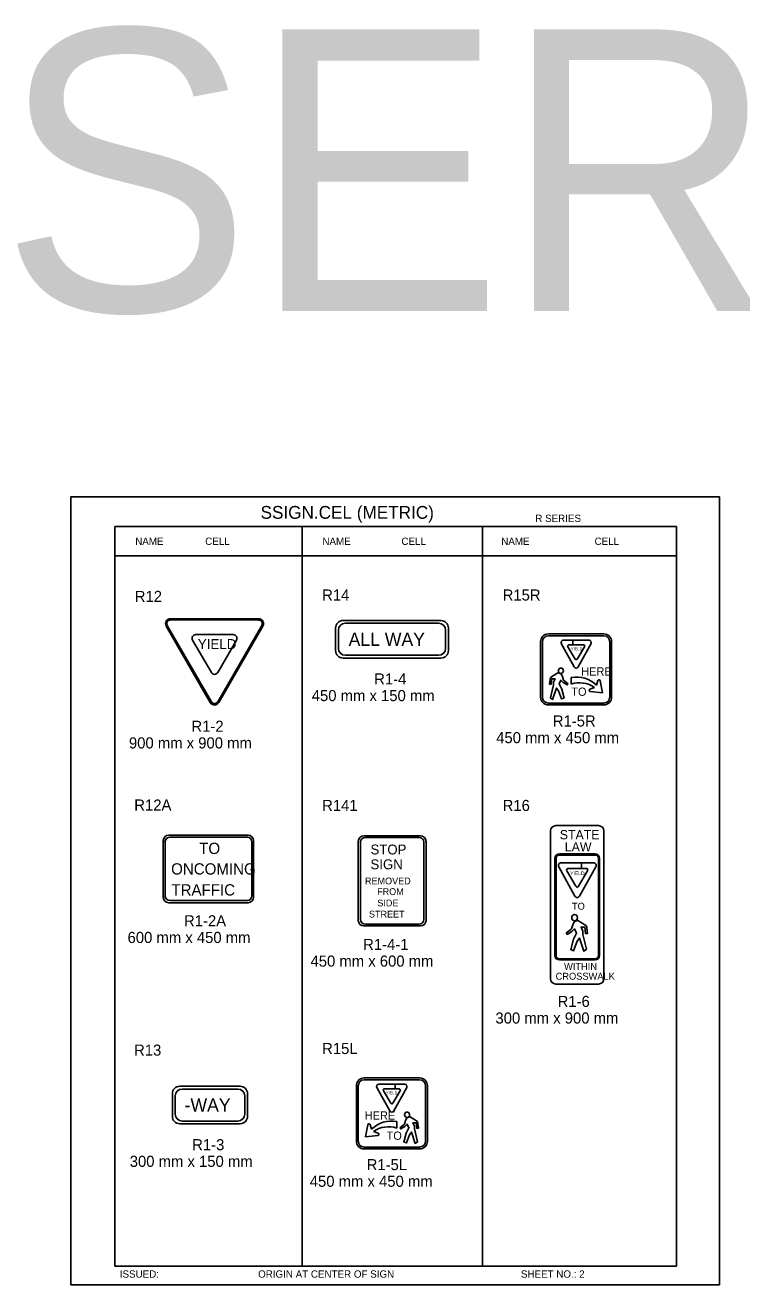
# Model space of a CAD drawing. Extents: x -12 to 6962, y -3756 to 679.
# Drawn here: x 181.8 to 375.4, y 225.3 to 565.9 of the extents above; entities that cross this region are included whole.
import ezdxf

# ---------------------------------------------------------------- set-up
doc = ezdxf.new("R2010")
doc.units = 0
for name, color, linetype in [('Level 1', 7, 'Continuous'), ('Level 2', 7, 'Continuous'), ('Level 3', 7, 'Continuous'), ('Level 63', 7, 'Continuous')]:
    doc.layers.add(name, color=color, linetype=linetype)

msp = doc.modelspace()

# ---------------------------------------------------------------- linework, layer by layer
at = {"layer": 'Level 1'}
for p, q in [((357.75, 430.35), (205.99, 430.35)), ((205.99, 430.35), (205.99, 230.35)), ((256.58, 430.35), (256.58, 230.35)), ((305.36, 430.35), (305.36, 230.35)), ((357.75, 430.35), (357.75, 230.35)), ((357.75, 422.43), (205.99, 422.43)), ((232.08, 382.99), (220.17, 403.61)), ((221.03, 405.09), (244.84, 405.09)), ((245.69, 403.61), (233.79, 382.99)), ((266.41, 397.43), (266.41, 402.32)), ((268.29, 404.2), (293.5, 404.2)), ((295.38, 402.32), (295.38, 397.43)), ((232.08, 390.89), (227.01, 399.66)), ((227.87, 401.14), (237.99, 401.14)), ((238.85, 399.66), (233.79, 390.89)), ((280.9, 399.87), (280.9, 399.87)), ((321.55, 384.22), (321.55, 399.22)), ((323.15, 400.82), (338.15, 400.82)), ((326.66, 398.71), (330.15, 392.41)), ((329.75, 399.62), (327.2, 399.62)), ((329.75, 399.62), (329.75, 398.4)), ((329.75, 398.4), (329.75, 399.62)), ((334.15, 399.62), (329.75, 399.62)), ((331.23, 392.42), (334.69, 398.71)), ((339.75, 399.22), (339.75, 384.22)), ((232.93, 397.23), (232.93, 397.23)), ((293.5, 395.55), (268.29, 395.55)), ((330.37, 394.54), (328.43, 397.87)), ((328.73, 398.4), (329.75, 398.4)), ((329.75, 398.4), (332.64, 398.4)), ((332.94, 397.87), (330.98, 394.54)), ((329.33, 387.76), (329.33, 389.51)), ((336.18, 387.43), (336.53, 388.7)), ((337.2, 388.65), (337.82, 385.35)), ((334.4, 386.41), (335.59, 386.83)), ((337.82, 385.35), (334.49, 385.75)), ((338.15, 382.62), (323.15, 382.62)), ((219.56, 330.57), (219.56, 344.98)), ((220.93, 346.36), (241.9, 346.36)), ((243.02, 344.98), (243.02, 330.57)), ((272.36, 324.18), (272.36, 345.14)), ((273.74, 346.27), (288.15, 346.27)), ((289.53, 345.14), (289.53, 324.18)), ((326.14, 341.82), (330.14, 341.82)), ((330.14, 341.53), (326.14, 341.53)), ((330.14, 341.82), (330.14, 341.53)), ((330.14, 341.53), (330.14, 341.82)), ((330.14, 341.82), (335.78, 341.82)), ((335.78, 341.53), (330.14, 341.53)), ((231.29, 337.78), (231.29, 337.78)), ((324.94, 314.35), (324.94, 340.63)), ((325.24, 340.63), (325.24, 314.35)), ((330.27, 330.45), (325.95, 338.31)), ((326.62, 339.44), (332.12, 339.44)), ((328.13, 337.25), (330.58, 333.1)), ((332.12, 337.91), (328.51, 337.91)), ((331.34, 333.1), (333.76, 337.25)), ((335.97, 338.3), (331.61, 330.45)), ((332.12, 339.44), (332.12, 337.91)), ((332.12, 337.91), (332.12, 339.44)), ((332.12, 339.44), (335.3, 339.44)), ((333.38, 337.91), (332.12, 337.91)), ((336.69, 314.35), (336.69, 340.63)), ((336.98, 340.63), (336.98, 314.35)), ((241.9, 329.19), (220.93, 329.19)), ((288.15, 322.8), (273.74, 322.8)), ((326.14, 313.45), (335.78, 313.45)), ((335.78, 313.16), (326.14, 313.16)), ((288.37, 280.74), (273.37, 280.74)), ((277.37, 279.55), (281.77, 279.55)), ((281.77, 279.55), (281.77, 278.32)), ((281.77, 278.32), (281.77, 279.55)), ((281.77, 279.55), (284.33, 279.55)), ((222.3, 271.48), (222.3, 276.37)), ((224.18, 278.25), (239.23, 278.25)), ((241.11, 276.37), (241.11, 271.48)), ((271.77, 279.14), (271.77, 264.14)), ((280.3, 272.34), (276.83, 278.64)), ((278.58, 277.8), (280.55, 274.47)), ((281.77, 278.32), (278.88, 278.32)), ((281.15, 274.47), (283.09, 277.8)), ((284.87, 278.64), (281.37, 272.34)), ((282.79, 278.32), (281.77, 278.32)), ((289.97, 264.14), (289.97, 279.14)), ((231.7, 273.93), (231.7, 273.93)), ((239.23, 269.6), (224.18, 269.6)), ((282.19, 267.69), (282.19, 269.44)), ((274.33, 268.58), (273.7, 265.28)), ((275.34, 267.36), (274.99, 268.62)), ((277.12, 266.33), (275.93, 266.76)), ((273.37, 262.54), (288.37, 262.54)), ((273.7, 265.28), (277.04, 265.68)), ((205.99, 230.35), (357.75, 230.35))]:
    msp.add_line(p, q, dxfattribs=at)
for centre, radius, start, end in [((221.03, 404.1), 0.987, 90, 210), ((244.84, 404.1), 0.987, 330, 90), ((268.29, 402.32), 1.88, 90, 180), ((293.5, 402.32), 1.88, 0, 90), ((227.87, 400.15), 0.987, 90, 209.9999), ((237.99, 400.15), 0.987, 330.0001, 90), ((323.15, 399.22), 1.6, 90, 180), ((327.2, 399.01), 0.614, 90, 209.0137), ((334.15, 399.01), 0.614, 331.1707, 90), ((338.15, 399.22), 1.6, 0, 90), ((268.29, 397.43), 1.88, 180, 270), ((293.5, 397.43), 1.88, 270, 0), ((328.73, 398.05), 0.351, 90, 210.2564), ((332.64, 398.05), 0.351, 329.4208, 90), ((330.69, 392.71), 0.614, 209.0137, 331.1707), ((330.68, 394.72), 0.351, 210.2564, 329.4208), ((232.93, 391.38), 0.987, 210, 330), ((330.79, 382), 7.66, 45.2317, 100.9609), ((336.86, 388.59), 0.343, 10.7308, 162.0299), ((331.54, 381.07), 7.05, 54.8647, 108.2286), ((334.53, 386.09), 0.343, 111.9699, 263.2692), ((232.93, 383.48), 0.987, 210, 330), ((323.15, 384.22), 1.6, 180, 270), ((338.15, 384.22), 1.6, 270, 0), ((220.93, 344.98), 1.38, 90, 180), ((326.14, 340.63), 1.2, 90, 180), ((326.14, 340.63), 0.904, 90, 180), ((335.78, 340.63), 1.2, 0, 90), ((335.78, 340.63), 0.904, 0, 90), ((326.62, 338.68), 0.766, 90, 208.8293), ((328.51, 337.47), 0.437, 90, 210.5792), ((333.38, 337.47), 0.437, 329.7436, 90), ((335.3, 338.68), 0.766, 330.9863, 90), ((220.93, 330.57), 1.38, 180, 270), ((330.94, 330.82), 0.766, 208.8293, 330.9863), ((330.96, 333.32), 0.437, 210.5792, 329.7436), ((273.74, 324.18), 1.38, 180, 270), ((288.15, 324.18), 1.38, 270, 0), ((326.14, 314.35), 1.2, 180, 270), ((326.14, 314.35), 0.904, 180, 270), ((335.78, 314.35), 0.904, 270, 0), ((335.78, 314.35), 1.2, 270, 0), ((273.37, 279.14), 1.6, 90, 180), ((277.37, 278.94), 0.614, 90, 208.8293), ((284.33, 278.94), 0.614, 330.9863, 90), ((288.37, 279.14), 1.6, 0, 90), ((224.18, 276.37), 1.88, 90, 180), ((239.23, 276.37), 1.88, 0, 90), ((278.88, 277.97), 0.351, 90, 210.5792), ((282.79, 277.97), 0.351, 329.7436, 90), ((280.85, 274.64), 0.351, 210.5792, 329.7436), ((224.18, 271.48), 1.88, 180, 270), ((239.23, 271.48), 1.88, 270, 0), ((280.74, 261.92), 7.66, 79.0391, 134.7683), ((280.84, 272.64), 0.614, 208.8293, 330.9863), ((274.66, 268.52), 0.343, 17.9701, 169.2692), ((279.99, 261), 7.05, 71.7714, 125.1353), ((277, 266.02), 0.343, 276.7308, 68.0301), ((273.37, 264.14), 1.6, 180, 270), ((288.37, 264.14), 1.6, 270, 0)]:
    msp.add_arc(centre, radius, start, end, dxfattribs=at)
for centre, major_axis, start_param, end_param in [((241.9, 344.98), (0, 1.38), 4.712389, 6.283185), ((273.74, 345.14), (-1.38, 0), 4.712389, 6.283185), ((288.15, 345.14), (-1.38, 0), 3.141593, 4.712389), ((241.9, 330.57), (0, 1.38), 3.141593, 4.712389)]:
    msp.add_ellipse(centre, major_axis=major_axis, ratio=0.817773, start_param=start_param, end_param=end_param, dxfattribs=at)
at = {"layer": 'Level 3'}
for p, q in [((221.03, 405.44), (244.84, 405.44)), ((231.77, 382.81), (219.87, 403.43)), ((246, 403.43), (234.09, 382.81)), ((265.66, 402.92), (265.66, 396.82)), ((267.7, 404.95), (294.11, 404.95)), ((296.14, 402.92), (296.14, 396.82)), ((321.05, 384.22), (321.05, 399.22)), ((323.15, 401.32), (338.15, 401.32)), ((340.25, 399.22), (340.25, 384.22)), ((294.11, 394.79), (267.7, 394.79)), ((330.7, 391.73), (330.7, 391.73)), ((338.15, 382.12), (323.15, 382.12)), ((323.75, 308.07), (323.75, 348.05)), ((325.19, 349.49), (336.73, 349.49)), ((338.17, 308.07), (338.17, 348.05)), ((219.09, 330.12), (219.09, 345.43)), ((220.58, 346.92), (241.99, 346.92)), ((243.48, 330.12), (243.48, 345.43)), ((271.8, 323.83), (271.8, 345.23)), ((288.6, 346.72), (273.29, 346.72)), ((290.09, 323.83), (290.09, 345.23)), ((280.94, 334.53), (280.94, 334.53)), ((220.58, 328.63), (241.99, 328.63)), ((330.96, 328.06), (330.96, 328.06)), ((288.6, 322.34), (273.29, 322.34)), ((325.19, 306.63), (336.73, 306.63)), ((288.37, 281.24), (273.37, 281.24)), ((221.54, 270.88), (221.54, 276.97)), ((223.57, 279), (239.83, 279)), ((241.86, 276.97), (241.86, 270.88)), ((271.27, 279.14), (271.27, 264.14)), ((290.47, 264.14), (290.47, 279.14)), ((280.87, 271.65), (280.87, 271.65)), ((239.83, 268.85), (223.57, 268.85)), ((273.37, 262.04), (288.37, 262.04))]:
    msp.add_line(p, q, dxfattribs=at)
for points in [[(328.49, 387.86), (328.26, 387.52), (327.14, 388.16), (326.5, 388.8), (326.05, 387.82), (326.76, 386.4), (327.4, 383.96), (326.72, 383.73), (325.94, 385.95), (325.37, 386.66), (324.32, 383.62), (323.76, 384.03), (324.59, 387.52), (324.59, 387.75), (324.59, 387.93), (324.59, 387.97), (324.59, 388.12), (324.59, 388.31), (324.96, 389.21), (324.14, 389.21), (323.91, 387.71), (323.5, 387.71), (323.72, 389.51), (325.75, 390.82), (326.31, 390.63), (326.61, 390.48), (326.95, 389.77), (327.25, 388.83)], [(327.96, 320.42), (328.26, 320.07), (329.53, 320.83), (330.24, 321.53), (330.79, 320.37), (329.93, 318.75), (329.22, 315.97), (329.98, 315.66), (330.9, 318.24), (331.55, 319.05), (332.77, 315.51), (333.43, 316.07), (332.46, 320.07), (332.46, 320.32), (332.46, 320.52), (332.46, 320.57), (332.46, 320.77), (332.46, 320.98), (332.01, 322.04), (332.97, 322.04), (333.22, 320.27), (333.73, 320.27), (333.48, 322.34), (331.1, 323.86), (330.49, 323.66), (330.14, 323.46), (329.73, 322.65), (329.43, 321.58)], [(283.04, 267.79), (283.26, 267.45), (284.39, 268.09), (285.03, 268.72), (285.48, 267.75), (284.76, 266.32), (284.13, 263.89), (284.8, 263.66), (285.59, 265.87), (286.15, 266.59), (287.2, 263.55), (287.76, 263.96), (286.94, 267.45), (286.94, 267.67), (286.94, 267.86), (286.94, 267.9), (286.94, 268.05), (286.94, 268.24), (286.56, 269.14), (287.39, 269.14), (287.61, 267.64), (288.03, 267.64), (287.8, 269.44), (285.78, 270.75), (285.21, 270.56), (284.91, 270.41), (284.58, 269.7), (284.28, 268.76)]]:
    msp.add_lwpolyline(points, close=True, dxfattribs=at)
for centre, radius, start, end in [((221.03, 404.1), 1.34, 90, 210), ((244.84, 404.1), 1.34, 330, 90), ((267.69, 402.92), 2.03, 89.7158, 180), ((294.11, 402.92), 2.03, 0, 90), ((323.15, 399.22), 2.1, 90, 180), ((338.15, 399.22), 2.1, 0, 90), ((267.69, 396.82), 2.03, 180, 270.2842), ((294.11, 396.82), 2.03, 270, 0), ((232.93, 383.48), 1.34, 210, 330), ((323.15, 384.22), 2.1, 180, 270), ((338.15, 384.22), 2.1, 270, 0), ((325.19, 348.05), 1.44, 90, 180), ((336.73, 348.05), 1.44, 0, 90), ((220.58, 345.43), 1.49, 90, 180), ((241.99, 345.43), 1.49, 0, 90), ((273.29, 345.23), 1.49, 90, 180), ((288.6, 345.23), 1.49, 0, 90), ((220.58, 330.12), 1.49, 180, 270), ((241.99, 330.12), 1.49, 270, 0), ((273.29, 323.83), 1.49, 180, 270), ((288.6, 323.83), 1.49, 270, 0), ((325.19, 308.07), 1.44, 180, 270), ((336.73, 308.07), 1.44, 270, 0), ((273.37, 279.14), 2.1, 90, 180), ((288.37, 279.14), 2.1, 0, 90), ((223.57, 276.97), 2.03, 90, 180), ((239.83, 276.97), 2.03, 0, 90), ((223.57, 270.88), 2.03, 180, 270), ((239.83, 270.88), 2.03, 270, 0), ((273.37, 264.14), 2.1, 180, 270), ((288.37, 264.14), 2.1, 270, 0)]:
    msp.add_arc(centre, radius, start, end, dxfattribs=at)
for centre, major_axis in [((326.55, 391.36), (0, -0.718)), ((330.25, 324.59), (0, 0.828)), ((284.97, 271.29), (0, 0.718))]:
    msp.add_ellipse(centre, major_axis=major_axis, ratio=0.957031, dxfattribs=at)
at = {"layer": 'Level 63'}
msp.add_lwpolyline([(194.12, 225.31), (369.38, 225.31), (369.38, 438.4), (194.12, 438.4)], close=True, dxfattribs=at)

# ---------------------------------------------------------------- texts
at = {"layer": 'Level 1'}
for s, height, p in [('YIELD', 2.703, (228.42, 397.23)), ('ALL WAY', 3.556, (269.18, 398.09)), ('HERE', 2.224, (332.02, 390.07)), ('TO', 2.224, (329.35, 384.59)), ('STATE', 2.493, (326.24, 345.78)), ('TO', 3.048, (228.79, 341.81)), ('STOP', 2.667, (275.09, 341.69)), ('LAW', 2.489, (327.6, 342.49)), ('ONCOMING', 3.048, (221.21, 336.25)), ('SIGN', 2.667, (275.09, 337.69)), ('REMOVED', 1.829, (273.6, 333.61)), ('TRAFFIC', 3.048, (221.28, 330.58)), ('FROM', 1.829, (276.88, 330.73)), ('SIDE', 1.829, (276.94, 327.64)), ('TO', 1.874, (329.53, 326.75)), ('STREET', 1.829, (274.67, 324.63)), ('WITHIN', 1.874, (327.4, 310.45)), ('CROSSWALK', 1.874, (325.12, 307.81)), (' -WAY', 3.556, (223.54, 272.15)), ('HERE', 2.224, (273.51, 270)), ('TO', 2.224, (279.44, 264.52))]:
    msp.add_text(s, height=height, dxfattribs=at).set_placement(p)
at = {"layer": 'Level 2'}
for s, p in [('R12', (211.38, 409.97)), ('R14', (262.01, 410.35)), ('R15R', (310.8, 410.35)), ('R12A', (211.25, 353.55)), ('R141', (262.01, 353.44)), ('R16', (310.8, 353.44)), ('R13', (211.19, 287.28)), ('R15L', (262.01, 287.71))]:
    msp.add_text(s, height=3, dxfattribs=at).set_placement(p)
at = {"layer": 'Level 3'}
for s, height, p in [('R-SERIES CELLS', 76.1937, (67.48, 488.61)), ('SSIGN.CEL (METRIC)', 3.4642, (245.38, 432.46)), ('R SERIES', 1.979, (319.62, 431.59)), ('NAME', 1.98, (211.51, 425.39)), ('CELL', 1.98, (230.42, 425.39)), ('NAME', 1.98, (262.09, 425.39)), ('CELL', 1.98, (283.44, 425.39)), ('NAME', 1.98, (310.42, 425.39)), ('CELL', 1.98, (335.65, 425.39)), ('YIELD', 0.779, (329.25, 396.89)), ('R1-4', 3, (276.09, 387.65)), ('450 mm x 150 mm', 3, (259.21, 383.15)), ('R1-5R', 3, (324.35, 376.28)), ('R1-2', 3, (226.69, 374.85)), ('450 mm x 450 mm', 3, (309.06, 371.78)), ('900 mm x 900 mm', 3, (209.81, 370.35)), ('YIELD', 0.972, (329.07, 336.11)), ('R1-2A', 3, (224.69, 322.24)), ('600 mm x 450 mm', 3, (209.44, 317.74)), ('R1-4-1', 3, (273.1, 315.85)), ('450 mm x 600 mm', 3, (258.88, 311.35)), ('R1-6', 3, (325.66, 300.45)), ('300 mm x 900 mm', 3, (308.86, 295.95)), ('YIELD', 0.779, (279.25, 276.82)), ('R1-3', 3, (226.89, 261.7)), ('300 mm x 150 mm', 3, (210.02, 257.2)), ('R1-5L', 3, (274.05, 256.31)), ('450 mm x 450 mm', 3, (258.67, 251.81)), ('ISSUED:', 1.98, (207.33, 227.23)), ('ORIGIN AT CENTER OF SIGN', 1.9795, (244.72, 227.23)), ('SHEET NO.: 2', 1.9795, (315.74, 227.23))]:
    msp.add_text(s, height=height, dxfattribs=at).set_placement(p)

doc.saveas('drawing.dxf')
